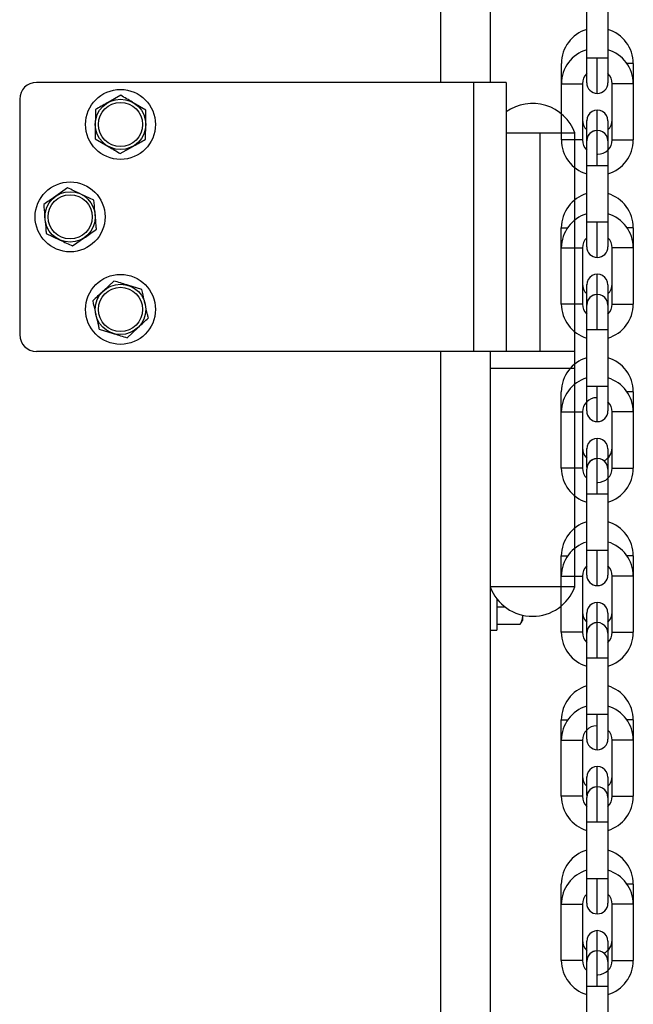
# Model space of a CAD drawing. Header units: inches. Extents: x 170 to 288, y 234 to 248.
# Tile 394 of 480: x 256.06 to 256.212, y 243.486 to 243.73. Entities that reach past the tile are written whole.
import ezdxf

# ---------------------------------------------------------------- set-up
doc = ezdxf.new("R2010")
doc.units = ezdxf.units.IN
doc.header["$LTSCALE"] = 0.25
doc.header["$MEASUREMENT"] = 0
doc.layers.add('STANDARD Z GUIDE MOTOR RH', color=7, linetype='Continuous')

msp = doc.modelspace()

# ---------------------------------------------------------------- linework, layer by layer
at = {"layer": 'STANDARD Z GUIDE MOTOR RH'}
for p, q in [((256.1639831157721, 244.1811111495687), (256.1639831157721, 243.714444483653)), ((256.1762831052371, 244.1811111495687), (256.1762831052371, 243.714444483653)), ((256.2002125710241, 243.7148210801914), (256.2002125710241, 243.7344303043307)), ((256.2054621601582, 243.7344302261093), (256.2054618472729, 243.720519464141)), ((256.2028370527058, 243.7117268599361), (256.2028370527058, 243.7205195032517)), ((256.2054618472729, 243.720519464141), (256.2054618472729, 243.7143514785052)), ((256.1939132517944, 243.7140996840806), (256.1939132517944, 243.7191042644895)), ((256.2117611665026, 243.7191039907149), (256.2117608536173, 243.7140994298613)), ((256.1802498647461, 243.714444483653), (256.0637831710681, 243.714444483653)), ((256.1721164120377, 243.714444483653), (256.1721164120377, 243.6477778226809)), ((256.1802498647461, 243.714444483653), (256.1802498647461, 243.6477778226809)), ((256.1939129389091, 243.7001889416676), (256.1939132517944, 243.7140996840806)), ((256.1991625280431, 243.7140996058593), (256.1991622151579, 243.7001888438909)), ((256.2065112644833, 243.7001887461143), (256.2065115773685, 243.7140995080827)), ((256.2117608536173, 243.7140994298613), (256.2117608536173, 243.700188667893)), ((256.0596164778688, 243.710277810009), (256.0596164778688, 243.6519444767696)), ((256.0846790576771, 243.7112444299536), (256.0815384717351, 243.7094673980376)), ((256.0908974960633, 243.7075818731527), (256.0877883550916, 243.7094131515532)), ((256.2028370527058, 243.7026015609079), (256.2028370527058, 243.7075660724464)), ((256.2002122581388, 243.7049414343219), (256.2002135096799, 243.7050251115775)), ((256.2002122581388, 243.6937688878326), (256.2002122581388, 243.7049414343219)), ((256.2054615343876, 243.7049413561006), (256.2054615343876, 243.6937688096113)), ((256.0783353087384, 243.7004737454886), (256.0814446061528, 243.6986424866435)), ((256.1802498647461, 243.7019444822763), (256.1972831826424, 243.7019444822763)), ((256.1886947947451, 243.6477778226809), (256.1886947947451, 243.7019444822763)), ((256.1972831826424, 243.5894444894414), (256.1972831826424, 243.7019444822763)), ((256.0845537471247, 243.696811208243), (256.0876943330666, 243.698588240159)), ((256.2002119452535, 243.6798581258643), (256.2002122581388, 243.6937688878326)), ((256.2054615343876, 243.6937688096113), (256.2054612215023, 243.6798580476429)), ((256.0715039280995, 243.6883019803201), (256.0685432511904, 243.686239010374)), ((256.0780375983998, 243.6852370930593), (256.0747707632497, 243.686769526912)), ((256.1939126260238, 243.6734382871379), (256.1939126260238, 243.6784428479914)), ((256.2002119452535, 243.6736901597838), (256.2002119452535, 243.6798581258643)), ((256.2028364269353, 243.6710654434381), (256.2028364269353, 243.6798580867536)), ((256.2054612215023, 243.6798580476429), (256.2054612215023, 243.6736900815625)), ((256.211760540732, 243.6784425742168), (256.2117602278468, 243.6734380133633)), ((256.0661953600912, 243.6769851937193), (256.0694621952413, 243.6754527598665)), ((256.0727290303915, 243.6739203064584), (256.0756895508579, 243.67598329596)), ((256.1939123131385, 243.6595275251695), (256.1939126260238, 243.6734382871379)), ((256.1991619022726, 243.6734382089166), (256.1991615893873, 243.6595274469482)), ((256.206510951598, 243.6595273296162), (256.206510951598, 243.6734380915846)), ((256.2117602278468, 243.6734380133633), (256.2117602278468, 243.6595272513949)), ((256.2028364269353, 243.6619401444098), (256.2028364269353, 243.6669046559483)), ((256.0830015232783, 243.6652283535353), (256.0803595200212, 243.6627706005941)), ((256.0899004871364, 243.6631099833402), (256.0864510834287, 243.6641691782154)), ((256.2002116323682, 243.6642800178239), (256.2002128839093, 243.6643636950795)), ((256.2002116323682, 243.6531074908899), (256.2002116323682, 243.6642800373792)), ((256.2054609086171, 243.6642799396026), (256.2054609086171, 243.6531073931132)), ((256.0793324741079, 243.6532789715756), (256.0827818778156, 243.6522197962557)), ((256.086231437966, 243.6511606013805), (256.0888734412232, 243.653618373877)), ((256.2002113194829, 243.6391967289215), (256.2002116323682, 243.6531074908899)), ((256.2054609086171, 243.6531073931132), (256.2054605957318, 243.6391966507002)), ((256.1972831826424, 243.6477778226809), (256.0637831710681, 243.6477778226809)), ((256.1639831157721, 243.6477778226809), (256.1639831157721, 242.2177778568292)), ((256.1762831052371, 243.6477778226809), (256.1762831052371, 242.2177778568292)), ((256.1762831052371, 243.6436111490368), (256.1972831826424, 243.6436111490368)), ((256.2002113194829, 243.6330287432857), (256.2002113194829, 243.6391967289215)), ((256.2028358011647, 243.63040402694), (256.2028358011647, 243.6391966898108)), ((256.2054605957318, 243.6391966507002), (256.2054605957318, 243.6330286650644)), ((256.1939120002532, 243.6327768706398), (256.1939120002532, 243.6377814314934)), ((256.2117599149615, 243.6377811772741), (256.2117596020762, 243.6327765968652)), ((256.193911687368, 243.6188661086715), (256.1939120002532, 243.6327768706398)), ((256.199161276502, 243.6327767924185), (256.1991609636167, 243.6188660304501)), ((256.2065103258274, 243.6188659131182), (256.2065103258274, 243.6327766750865)), ((256.2117596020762, 243.6327765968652), (256.2117596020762, 243.6188658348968)), ((256.2028358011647, 243.6211509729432), (256.2028358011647, 243.6262432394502)), ((256.2002110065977, 243.6236186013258), (256.2002122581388, 243.6237022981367)), ((256.2002110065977, 243.6191208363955), (256.2002110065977, 243.6236186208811)), ((256.2054602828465, 243.6236185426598), (256.2054602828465, 243.6124459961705)), ((256.2002110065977, 243.6124460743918), (256.2002110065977, 243.6186140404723)), ((256.2002106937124, 243.5985353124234), (256.2002110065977, 243.6124460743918)), ((256.2054602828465, 243.6124459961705), (256.2054599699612, 243.5985352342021)), ((256.2002106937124, 243.5923673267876), (256.2002106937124, 243.5985353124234)), ((256.2054599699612, 243.5985352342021), (256.2054599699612, 243.5923672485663)), ((256.1939113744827, 243.5921154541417), (256.1939113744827, 243.5971200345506)), ((256.2117592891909, 243.597119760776), (256.2117589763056, 243.5921151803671)), ((256.1939110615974, 243.5782046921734), (256.1939113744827, 243.5921154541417)), ((256.1991606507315, 243.5921153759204), (256.1991603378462, 243.5782046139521)), ((256.2065097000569, 243.5782045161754), (256.2065097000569, 243.5921152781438)), ((256.2117589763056, 243.5921151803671), (256.2117589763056, 243.5782044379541)), ((256.1972831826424, 243.5894444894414), (256.1762831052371, 243.5894444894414)), ((256.1779498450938, 243.5864635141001), (256.1779498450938, 243.5786944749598)), ((256.2028351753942, 243.5806173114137), (256.2028351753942, 243.5855818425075)), ((256.1779498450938, 243.5845262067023), (256.1798867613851, 243.5845262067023)), ((256.2002103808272, 243.5829571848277), (256.2002116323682, 243.5830408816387)), ((256.1839677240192, 243.5805648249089), (256.1842831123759, 243.5811111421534)), ((256.1842831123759, 243.58236113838), (256.1842831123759, 243.5811111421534)), ((256.2002103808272, 243.5717846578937), (256.2002103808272, 243.5829572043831)), ((256.2054596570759, 243.5829571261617), (256.2054596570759, 243.5717845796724)), ((256.1762831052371, 243.5786944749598), (256.1779498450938, 243.5786944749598)), ((256.1779498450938, 243.580196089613), (256.1837249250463, 243.580196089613)), ((256.1837249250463, 243.580196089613), (256.1839616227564, 243.5805542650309)), ((256.2002100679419, 243.5578738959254), (256.2002103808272, 243.5717846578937)), ((256.2054596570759, 243.5717845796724), (256.2054593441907, 243.557873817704)), ((256.1939107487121, 243.5514540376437), (256.1939107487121, 243.5564585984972)), ((256.2002100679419, 243.5517059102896), (256.2002100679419, 243.5578738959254)), ((256.2054593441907, 243.557873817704), (256.2054593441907, 243.5517058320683)), ((256.2117586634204, 243.5564583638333), (256.2117586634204, 243.5514537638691)), ((256.1939104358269, 243.5375432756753), (256.1939107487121, 243.5514540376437)), ((256.1991600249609, 243.5514539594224), (256.1991600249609, 243.537543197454)), ((256.2065090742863, 243.537543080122), (256.2065090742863, 243.5514538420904)), ((256.2117586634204, 243.5514537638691), (256.2117583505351, 243.5375430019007)), ((256.2028345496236, 243.5399558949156), (256.2028345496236, 243.5449204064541)), ((256.2002097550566, 243.5422957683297), (256.2002110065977, 243.5423794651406)), ((256.2002097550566, 243.5377980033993), (256.2002097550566, 243.5422958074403)), ((256.2054590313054, 243.542295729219), (256.2054590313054, 243.5311231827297)), ((256.2002097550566, 243.531123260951), (256.2002097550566, 243.5372912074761)), ((256.2002094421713, 243.5172124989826), (256.2002097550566, 243.531123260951)), ((256.2054590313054, 243.5311231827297), (256.2054587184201, 243.5172124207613)), ((256.2002094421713, 243.5110445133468), (256.2002094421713, 243.5172124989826)), ((256.2054587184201, 243.5172124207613), (256.2054587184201, 243.5110444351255)), ((256.1939101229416, 243.5107926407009), (256.1939101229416, 243.5157972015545)), ((256.2117580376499, 243.5157969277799), (256.2101948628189, 243.5157969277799)), ((256.2117580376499, 243.5157969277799), (256.2117580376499, 243.5107923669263)), ((256.1939098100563, 243.4968818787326), (256.1939101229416, 243.5107926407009)), ((256.1991593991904, 243.5107925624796), (256.1991593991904, 243.4968818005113)), ((256.2065084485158, 243.4968816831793), (256.2065084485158, 243.5107924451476)), ((256.2117580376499, 243.5107923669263), (256.2117577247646, 243.496881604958)), ((256.2028339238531, 243.4992944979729), (256.2028339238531, 243.5042590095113)), ((256.2002106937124, 243.5017180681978), (256.2002091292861, 243.5016343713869)), ((256.2002091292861, 243.4904618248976), (256.2002091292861, 243.5016343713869)), ((256.2054584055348, 243.5016342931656), (256.2054584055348, 243.4904617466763)), ((256.2002088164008, 243.4765510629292), (256.2002091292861, 243.4904618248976)), ((256.2054584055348, 243.4904617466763), (256.2054580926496, 243.4765509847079))]:
    msp.add_line(p, q, dxfattribs=at)
at = {"layer": 'STANDARD Z GUIDE MOTOR RH', "flags": 128}
for points in [[(256.2002125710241, 243.7205195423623), (256.2004121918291, 243.7205195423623), (256.2009813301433, 243.720519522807), (256.201832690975, 243.720519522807), (256.2028370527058, 243.7205195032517)], [(256.2028370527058, 243.7205195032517), (256.203841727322, 243.7205194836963), (256.2046930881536, 243.7205194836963), (256.2052619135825, 243.720519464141), (256.2054618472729, 243.720519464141)], [(256.2117611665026, 243.7191039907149), (256.2115612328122, 243.7191039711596), (256.2101979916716, 243.7191039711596)], [(256.2002122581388, 243.7143515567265), (256.2002122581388, 243.7144700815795), (256.2002125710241, 243.7148210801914)], [(256.1939132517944, 243.7140996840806), (256.1946820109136, 243.7140996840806), (256.1955333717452, 243.7140996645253), (256.1965377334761, 243.71409964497), (256.1975424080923, 243.71409964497), (256.1983937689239, 243.7140996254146), (256.1989625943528, 243.7140996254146), (256.1991625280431, 243.7140996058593)], [(256.2117608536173, 243.7140994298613), (256.2109920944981, 243.7140994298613), (256.2101407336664, 243.7140994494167), (256.2081320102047, 243.7140994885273), (256.2072803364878, 243.7140994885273), (256.2067115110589, 243.7140995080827), (256.2065115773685, 243.7140995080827)], [(256.2028370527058, 243.7025615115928), (256.2018323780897, 243.7023617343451), (256.2009979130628, 243.7018096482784)], [(256.2028367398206, 243.6937688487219), (256.2028367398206, 243.7010796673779), (256.2028370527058, 243.7018922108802), (256.2028370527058, 243.7025615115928)], [(256.1991622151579, 243.7001888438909), (256.1989625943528, 243.7001888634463), (256.1983934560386, 243.7001888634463), (256.197542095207, 243.7001888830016), (256.1965377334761, 243.7001889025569), (256.1955333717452, 243.7001889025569), (256.1946816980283, 243.7001889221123), (256.1941128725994, 243.7001889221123), (256.1939129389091, 243.7001889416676)], [(256.2065112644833, 243.7001887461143), (256.2067111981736, 243.7001887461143), (256.2072800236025, 243.700188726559), (256.2081316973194, 243.700188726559), (256.2101404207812, 243.7001886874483), (256.2109920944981, 243.700188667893), (256.2117608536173, 243.700188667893)], [(256.2038411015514, 243.6937688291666), (256.2018323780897, 243.6937688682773), (256.2009807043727, 243.6937688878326), (256.2002122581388, 243.6937688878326)], [(256.2054615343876, 243.6937688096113), (256.2052616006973, 243.6937688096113), (256.2046927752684, 243.6937688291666), (256.2038411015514, 243.6937688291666)], [(256.1939126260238, 243.6784428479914), (256.1941125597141, 243.6784428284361), (256.194681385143, 243.6784428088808), (256.1954758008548, 243.6784427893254)], [(256.2002119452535, 243.6798581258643), (256.2009807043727, 243.6798581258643), (256.2018320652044, 243.6798581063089), (256.2028364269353, 243.6798580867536)], [(256.2028364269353, 243.6798580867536), (256.2038411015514, 243.6798580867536), (256.2046924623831, 243.6798580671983), (256.2052616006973, 243.6798580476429), (256.2054612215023, 243.6798580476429)], [(256.211760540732, 243.6784425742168), (256.2115606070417, 243.6784425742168), (256.2109917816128, 243.6784425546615), (256.2101973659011, 243.6784425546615)], [(256.1939126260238, 243.6734382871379), (256.1941122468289, 243.6734382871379), (256.194681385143, 243.6734382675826), (256.1955327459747, 243.6734382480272), (256.1965371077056, 243.6734382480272), (256.1975417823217, 243.6734382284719), (256.1983931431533, 243.6734382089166), (256.1991619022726, 243.6734382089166)], [(256.2117602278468, 243.6734380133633), (256.2115606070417, 243.6734380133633), (256.2109914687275, 243.6734380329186), (256.2101401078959, 243.6734380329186), (256.2081313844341, 243.6734380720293), (256.2072797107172, 243.6734380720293), (256.2067108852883, 243.6734380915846), (256.206510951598, 243.6734380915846)], [(256.2028364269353, 243.6619000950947), (256.2018317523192, 243.661700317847), (256.2009972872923, 243.6611482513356)], [(256.20283611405, 243.6531074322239), (256.20283611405, 243.6593247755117), (256.2028364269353, 243.6604182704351), (256.2028364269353, 243.6619000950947)], [(256.1991615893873, 243.6595274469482), (256.1983928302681, 243.6595274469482), (256.1975414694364, 243.6595274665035), (256.1955327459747, 243.6595275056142), (256.1946810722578, 243.6595275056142), (256.1941122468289, 243.6595275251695), (256.1939123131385, 243.6595275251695)], [(256.206510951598, 243.6595273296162), (256.206710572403, 243.6595273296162), (256.2072793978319, 243.6595273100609), (256.2081310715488, 243.6595273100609), (256.2101397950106, 243.6595272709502), (256.2109914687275, 243.6595272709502), (256.2115602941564, 243.6595272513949), (256.2117602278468, 243.6595272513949)], [(256.20283611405, 243.6531074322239), (256.2018317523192, 243.6531074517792), (256.2009803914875, 243.6531074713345), (256.2004112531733, 243.6531074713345), (256.2002116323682, 243.6531074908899)], [(256.2054609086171, 243.6531073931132), (256.2052609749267, 243.6531074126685), (256.2046921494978, 243.6531074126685), (256.2038404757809, 243.6531074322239), (256.20283611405, 243.6531074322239)], [(256.2002113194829, 243.6391967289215), (256.2004109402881, 243.6391967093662), (256.2009800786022, 243.6391967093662), (256.2018314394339, 243.6391966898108), (256.2028358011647, 243.6391966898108)], [(256.2028358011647, 243.6391966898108), (256.2038404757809, 243.6391966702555), (256.2046918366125, 243.6391966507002), (256.2054605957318, 243.6391966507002)], [(256.2117599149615, 243.6377811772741), (256.2115599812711, 243.6377811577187), (256.2109911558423, 243.6377811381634), (256.2101967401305, 243.6377811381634)], [(256.1939120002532, 243.6327768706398), (256.1941116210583, 243.6327768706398), (256.1946807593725, 243.6327768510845), (256.1955321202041, 243.6327768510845), (256.1965367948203, 243.6327768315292), (256.1975411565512, 243.6327768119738), (256.1983925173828, 243.6327768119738), (256.198961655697, 243.6327767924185), (256.199161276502, 243.6327767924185)], [(256.2117596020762, 243.6327765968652), (256.2115599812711, 243.6327765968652), (256.210990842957, 243.6327766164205), (256.2101394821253, 243.6327766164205), (256.2081307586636, 243.6327766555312), (256.2072790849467, 243.6327766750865), (256.2065103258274, 243.6327766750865)], [(256.2028358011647, 243.6212386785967), (256.2018311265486, 243.621038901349), (256.2009966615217, 243.6204868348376)], [(256.2028354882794, 243.6124460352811), (256.2028354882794, 243.618663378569), (256.2028358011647, 243.619756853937), (256.2028358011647, 243.6212386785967)], [(256.1991609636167, 243.6188660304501), (256.1989613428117, 243.6188660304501), (256.1983922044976, 243.6188660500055), (256.1975408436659, 243.6188660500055), (256.1955321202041, 243.6188660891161), (256.1946804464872, 243.6188660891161), (256.1941116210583, 243.6188661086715), (256.193911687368, 243.6188661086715)], [(256.2065103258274, 243.6188659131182), (256.2072790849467, 243.6188659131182), (256.2081304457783, 243.6188658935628), (256.2091348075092, 243.6188658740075), (256.2101391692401, 243.6188658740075), (256.210990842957, 243.6188658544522), (256.2115596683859, 243.6188658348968), (256.2117596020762, 243.6188658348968)], [(256.2038398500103, 243.6124460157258), (256.2018311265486, 243.6124460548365), (256.2009797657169, 243.6124460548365), (256.2004106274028, 243.6124460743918), (256.2002110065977, 243.6124460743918)], [(256.2054602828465, 243.6124459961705), (256.2046915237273, 243.6124459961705), (256.2038398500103, 243.6124460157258)], [(256.2002106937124, 243.5985353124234), (256.2004103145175, 243.5985353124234), (256.2009794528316, 243.5985352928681), (256.2018308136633, 243.5985352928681), (256.2028354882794, 243.5985352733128)], [(256.2028351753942, 243.5897426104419), (256.2028351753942, 243.5968198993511), (256.2028354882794, 243.5985352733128)], [(256.2028354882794, 243.5985352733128), (256.2038398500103, 243.5985352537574), (256.204691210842, 243.5985352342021), (256.2054599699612, 243.5985352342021)], [(256.1939113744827, 243.5971200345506), (256.194111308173, 243.5971200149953), (256.1946801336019, 243.5971199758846), (256.1954745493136, 243.5971199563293)], [(256.2117592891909, 243.597119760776), (256.2115593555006, 243.5971197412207), (256.21019611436, 243.5971197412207)], [(256.1939113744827, 243.5921154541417), (256.1946801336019, 243.5921154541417), (256.1955314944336, 243.5921154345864), (256.1965361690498, 243.5921154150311), (256.1975405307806, 243.5921153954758), (256.1983918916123, 243.5921153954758), (256.1989610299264, 243.5921153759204), (256.1991606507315, 243.5921153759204)], [(256.2117589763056, 243.5921151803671), (256.2115593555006, 243.5921151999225), (256.2109905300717, 243.5921151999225), (256.2101388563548, 243.5921152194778), (256.2091344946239, 243.5921152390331), (256.2081301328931, 243.5921152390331), (256.2072784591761, 243.5921152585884), (256.2067096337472, 243.5921152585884), (256.2065097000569, 243.5921152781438)], [(256.2028351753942, 243.5805772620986), (256.201830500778, 243.5803774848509), (256.2009960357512, 243.5798254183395)], [(256.2028348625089, 243.5717846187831), (256.2028348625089, 243.5766695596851), (256.2028351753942, 243.5780019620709), (256.2028351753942, 243.5805772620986)], [(256.1991603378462, 243.5782046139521), (256.1989607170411, 243.5782046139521), (256.1983918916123, 243.5782046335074), (256.1975402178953, 243.5782046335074), (256.1955314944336, 243.5782046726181), (256.1946798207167, 243.5782046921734), (256.1939110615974, 243.5782046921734)], [(256.2065097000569, 243.5782045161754), (256.2067093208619, 243.5782044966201), (256.2072784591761, 243.5782044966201), (256.2081298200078, 243.5782044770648), (256.2091341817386, 243.5782044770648), (256.2101385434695, 243.5782044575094), (256.2109902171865, 243.5782044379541), (256.2117589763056, 243.5782044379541)], [(256.2038392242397, 243.5717845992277), (256.201830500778, 243.5717846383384), (256.2009791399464, 243.5717846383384), (256.2004100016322, 243.5717846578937), (256.2002103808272, 243.5717846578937)], [(256.2054596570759, 243.5717845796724), (256.2052597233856, 243.5717845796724), (256.2046908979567, 243.5717845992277), (256.2038392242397, 243.5717845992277)], [(256.1939107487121, 243.5564585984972), (256.1941106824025, 243.5564585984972), (256.1946795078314, 243.5564585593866), (256.1954739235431, 243.5564585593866)], [(256.2002100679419, 243.5578738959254), (256.2009788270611, 243.5578738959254), (256.2018301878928, 243.5578738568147), (256.2038392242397, 243.5578738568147)], [(256.2028345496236, 243.5490811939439), (256.2028345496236, 243.5561585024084), (256.2028348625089, 243.5578738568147)], [(256.2038392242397, 243.5578738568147), (256.2046905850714, 243.557873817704), (256.2054593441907, 243.557873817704)], [(256.2117586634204, 243.5564583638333), (256.21155872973, 243.5564583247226), (256.2101954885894, 243.5564583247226)], [(256.1939107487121, 243.5514540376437), (256.1955308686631, 243.5514540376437), (256.1965355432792, 243.551453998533), (256.1983912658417, 243.551453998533), (256.1989604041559, 243.5514539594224), (256.1991600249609, 243.5514539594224)], [(256.2117586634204, 243.5514537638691), (256.21155872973, 243.5514537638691), (256.2109899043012, 243.5514538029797), (256.2091338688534, 243.5514538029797), (256.2081295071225, 243.5514538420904), (256.2065090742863, 243.5514538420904)], [(256.2028345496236, 243.5399158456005), (256.2018301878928, 243.5397160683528), (256.2009954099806, 243.5391640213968)], [(256.2028342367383, 243.5311232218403), (256.2028342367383, 243.5344879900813), (256.2028345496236, 243.5360081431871), (256.2028345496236, 243.5399158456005)], [(256.1991600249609, 243.537543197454), (256.1989600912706, 243.537543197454), (256.1983912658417, 243.5375432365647), (256.1965352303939, 243.5375432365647), (256.1955308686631, 243.5375432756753), (256.1939104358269, 243.5375432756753)], [(256.2065090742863, 243.537543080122), (256.2081291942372, 243.537543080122), (256.2091335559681, 243.5375430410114), (256.2109895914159, 243.5375430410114), (256.2115584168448, 243.5375430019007), (256.2117583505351, 243.5375430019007)], [(256.2028342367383, 243.5311232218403), (256.2009785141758, 243.5311232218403), (256.2004093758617, 243.531123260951), (256.2002097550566, 243.531123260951)], [(256.2054590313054, 243.5311231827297), (256.2038385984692, 243.5311231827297), (256.2028342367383, 243.5311232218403)], [(256.2002094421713, 243.5172124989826), (256.2004093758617, 243.5172124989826), (256.2009782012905, 243.517212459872), (256.2028342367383, 243.517212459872)], [(256.2028339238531, 243.5084197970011), (256.2028339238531, 243.5138476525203), (256.2028342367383, 243.515497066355), (256.2028342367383, 243.517212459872)], [(256.2028342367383, 243.517212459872), (256.2038385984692, 243.5172124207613), (256.2054587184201, 243.5172124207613)], [(256.1939101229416, 243.5107926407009), (256.1946788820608, 243.5107926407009), (256.1955302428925, 243.5107926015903), (256.1965349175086, 243.5107926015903), (256.1975392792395, 243.5107925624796), (256.1991593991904, 243.5107925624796)], [(256.2117580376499, 243.5107923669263), (256.2109892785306, 243.5107923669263), (256.2101376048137, 243.510792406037), (256.208128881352, 243.510792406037), (256.207277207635, 243.5107924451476), (256.2065084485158, 243.5107924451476)], [(256.2028339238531, 243.4992544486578), (256.2018295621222, 243.4990546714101), (256.2009947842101, 243.4985025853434)], [(256.2028336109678, 243.4904617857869), (256.2028336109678, 243.4938265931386), (256.2028339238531, 243.4953467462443), (256.2028339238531, 243.4992544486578)], [(256.1991593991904, 243.4968818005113), (256.1975389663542, 243.4968818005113), (256.1965346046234, 243.4968818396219), (256.1955302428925, 243.4968818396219), (256.1946785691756, 243.4968818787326), (256.1939098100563, 243.4968818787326)], [(256.2065084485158, 243.4968816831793), (256.207277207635, 243.4968816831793), (256.2081285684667, 243.4968816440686), (256.2101372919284, 243.4968816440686), (256.2109889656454, 243.496881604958), (256.2117577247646, 243.496881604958)], [(256.2028336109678, 243.4904617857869), (256.2018292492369, 243.4904618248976), (256.2002091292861, 243.4904618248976)], [(256.2054584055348, 243.4904617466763), (256.2052584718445, 243.4904617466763), (256.2046896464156, 243.4904617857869), (256.2028336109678, 243.4904617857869)]]:
    msp.add_lwpolyline(points, dxfattribs=at)
at = {"layer": 'STANDARD Z GUIDE MOTOR RH'}
for centre, radius in [((256.0846164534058, 243.7040278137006), 0.008666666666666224), ((256.0846164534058, 243.7040278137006), 0.00625000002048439), ((256.0846164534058, 243.7040278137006), 0.005468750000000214), ((256.0721164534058, 243.681111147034), 0.008666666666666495), ((256.0721164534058, 243.681111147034), 0.006250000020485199), ((256.0721164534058, 243.681111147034), 0.005468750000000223), ((256.0846164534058, 243.6581944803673), 0.008666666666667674), ((256.0846164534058, 243.6581944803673), 0.006250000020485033), ((256.0846164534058, 243.6581944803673), 0.005468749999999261)]:
    msp.add_circle(centre, radius, dxfattribs=at)
for centre, radius, start, end in [((256.2027059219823, 243.7191041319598), 0.008792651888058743, 106.473247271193, 179.9991373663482), ((256.2029683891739, 243.7191041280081), 0.008792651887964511, 359.9991373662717, 73.52502722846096), ((256.2027058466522, 243.7140995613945), 0.00879265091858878, 106.4732492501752, 179.9991373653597), ((256.2029683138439, 243.7140995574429), 0.00879265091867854, 359.9991373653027, 73.52502547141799), ((256.2027058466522, 243.7140995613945), 0.003543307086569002, 134.7248813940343, 179.9991373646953), ((255.356604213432, 243.7156008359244), 0.8436089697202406, 359.9151520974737, 0.0690221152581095), ((256.2029683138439, 243.7140995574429), 0.003543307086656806, 359.9991373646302, 45.27422422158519), ((256.0637831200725, 243.7102778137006), 0.00416666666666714, 90, 180), ((256.2028370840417, 243.7143515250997), 0.002624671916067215, 179.9991373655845, 359.9991229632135), ((256.1867831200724, 243.6980303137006), 0.0112058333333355, 20.44433726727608, 125.6639169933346), ((256.2028369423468, 243.7049414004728), 0.002624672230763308, 359.9991373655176, 179.9991428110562), ((256.2027057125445, 243.7051933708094), 0.003543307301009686, 179.9991373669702, 225.2742276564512), ((256.2029681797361, 243.7051933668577), 0.003543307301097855, 314.724672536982, 359.9991373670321), ((256.2028368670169, 243.6999368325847), 0.002624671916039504, 359.9991373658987, 179.9991428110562), ((256.2027056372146, 243.7001888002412), 0.008792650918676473, 179.9991373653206, 253.5250253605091), ((256.2027056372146, 243.7001888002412), 0.003543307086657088, 179.9991373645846, 225.2742238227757), ((256.2028368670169, 243.6999368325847), 0.00262467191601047, 134.4758266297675, 179.9991373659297), ((256.2029681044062, 243.7001887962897), 0.003543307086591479, 269.9991373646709, 359.9991373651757), ((256.2029681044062, 243.7001887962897), 0.008792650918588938, 286.4732491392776, 359.9991373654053), ((256.202705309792, 243.6784427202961), 0.00879265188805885, 106.47324739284, 179.999137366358), ((256.2029677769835, 243.6784427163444), 0.008792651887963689, 359.9991373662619, 73.52502733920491), ((256.2027052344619, 243.6734381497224), 0.008792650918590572, 106.4736233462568, 179.99913736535), ((256.2029677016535, 243.6734381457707), 0.00879265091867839, 359.9991373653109, 73.52502559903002), ((256.2027052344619, 243.6734381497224), 0.003543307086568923, 134.725291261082, 179.9991373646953), ((256.2029677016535, 243.6734381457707), 0.003543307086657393, 359.999137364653, 45.27422422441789), ((256.2028364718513, 243.6736901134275), 0.002624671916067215, 179.9991373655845, 359.9991229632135), ((256.2028363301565, 243.6642799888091), 0.002624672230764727, 359.9991373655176, 179.9991428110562), ((256.2027051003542, 243.6645319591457), 0.003543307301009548, 179.9991373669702, 225.2743172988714), ((256.2029675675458, 243.664531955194), 0.003543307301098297, 314.7245956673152, 359.9991373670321), ((256.2028362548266, 243.6592754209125), 0.002624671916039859, 359.9991373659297, 179.9991428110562), ((256.2028362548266, 243.6592754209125), 0.002624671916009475, 134.4758266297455, 179.9991373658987), ((256.2027050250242, 243.6595273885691), 0.00879265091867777, 179.9991373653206, 253.5250254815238), ((256.2027050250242, 243.6595273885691), 0.003543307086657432, 179.9991373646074, 225.2732017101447), ((256.2029674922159, 243.6595273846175), 0.008792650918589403, 286.473249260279, 359.9991373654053), ((256.2029674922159, 243.6595273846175), 0.003543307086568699, 314.7245355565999, 359.9991373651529), ((256.0637831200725, 243.6519444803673), 0.00416666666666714, 180, 270), ((256.2027046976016, 243.6377813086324), 0.008792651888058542, 106.4732472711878, 179.9991373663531), ((256.2029671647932, 243.6377813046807), 0.00879265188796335, 359.9991373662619, 73.52502722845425), ((256.2027046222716, 243.6327767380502), 0.008792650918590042, 106.47324925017, 179.99913736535), ((256.2029670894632, 243.6327767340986), 0.008792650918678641, 359.9991373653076, 73.52502547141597), ((256.2027046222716, 243.6327767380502), 0.00354330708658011, 89.999137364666, 179.9991373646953), ((256.2029670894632, 243.6327767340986), 0.003543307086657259, 359.9991373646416, 45.27422422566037), ((256.202835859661, 243.6330287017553), 0.002624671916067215, 179.9991373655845, 359.9991229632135), ((256.2028357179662, 243.6236185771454), 0.002624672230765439, 359.9991373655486, 179.9991428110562), ((256.2027044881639, 243.623870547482), 0.003543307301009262, 179.9991373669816, 225.2742276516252), ((256.2029669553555, 243.6238705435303), 0.003543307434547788, 295.1828013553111, 359.9991373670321), ((256.2028356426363, 243.6186140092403), 0.002624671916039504, 359.9991373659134, 179.9991428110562), ((256.2028356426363, 243.6186140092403), 0.00262467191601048, 134.4758266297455, 179.999137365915), ((256.2027044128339, 243.6188659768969), 0.00879265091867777, 179.9991373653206, 253.5250254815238), ((256.2027044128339, 243.6188659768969), 0.003543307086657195, 179.9991373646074, 225.2742242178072), ((256.2029668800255, 243.6188659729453), 0.003543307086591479, 269.9991373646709, 359.9991373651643), ((256.2029668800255, 243.6188659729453), 0.008792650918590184, 286.473249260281, 359.9991373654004), ((256.2027040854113, 243.5971198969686), 0.008792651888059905, 106.4732472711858, 179.9991373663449), ((256.2029665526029, 243.5971198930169), 0.008792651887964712, 359.9991373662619, 73.52502722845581), ((256.2027040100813, 243.592115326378), 0.00879265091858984, 106.4732492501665, 179.99913736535), ((256.2029664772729, 243.5921153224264), 0.00879265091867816, 359.9991373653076, 73.52502547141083), ((256.2027040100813, 243.592115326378), 0.003543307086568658, 134.7252094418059, 179.9991373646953), ((256.2029664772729, 243.5921153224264), 0.003543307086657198, 359.9991373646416, 45.27530674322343), ((256.2028352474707, 243.5923672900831), 0.002624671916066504, 179.9991373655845, 359.9991229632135), ((256.1867831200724, 243.5933586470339), 0.01120583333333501, 200.4443372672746, 339.5556627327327), ((256.2028351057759, 243.5829571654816), 0.002624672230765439, 359.9991373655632, 179.9991428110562), ((256.2027038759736, 243.5832091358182), 0.00354330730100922, 179.9991373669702, 225.2742276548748), ((256.2029663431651, 243.5832091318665), 0.00354330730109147, 314.7256014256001, 359.9991373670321), ((256.202835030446, 243.5779525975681), 0.002624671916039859, 359.9991373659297, 179.9991428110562), ((256.2027038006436, 243.5782045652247), 0.008792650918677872, 179.9991373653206, 253.5250254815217), ((256.2027038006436, 243.5782045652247), 0.003543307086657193, 179.9991373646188, 225.2731604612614), ((256.202835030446, 243.5779525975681), 0.002624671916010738, 134.4758266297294, 179.9991373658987), ((256.2029662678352, 243.5782045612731), 0.008792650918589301, 286.4732492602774, 359.9991373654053), ((256.2029662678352, 243.5782045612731), 0.003543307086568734, 314.7228349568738, 359.9991373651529), ((256.2027034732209, 243.5564584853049), 0.008792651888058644, 106.473247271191, 179.9991373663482), ((256.2029659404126, 243.5564584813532), 0.00879265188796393, 359.9991373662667, 73.52502722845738), ((256.202703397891, 243.5514539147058), 0.008792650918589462, 106.4732492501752, 179.9991373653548), ((256.2029658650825, 243.5514539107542), 0.008792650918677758, 359.9991373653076, 73.52502547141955), ((256.202703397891, 243.5514539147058), 0.00354330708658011, 89.999137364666, 179.9991373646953), ((256.2029658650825, 243.5514539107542), 0.003543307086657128, 359.9991373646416, 45.27422422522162), ((256.2028346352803, 243.551705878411), 0.002624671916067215, 179.9991373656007, 359.9991229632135), ((256.2028344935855, 243.5422957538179), 0.002624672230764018, 359.9991373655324, 179.9991428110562), ((256.2027032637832, 243.5425477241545), 0.003543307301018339, 179.9991373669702, 225.275544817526), ((256.2029657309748, 243.5425477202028), 0.003543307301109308, 314.7231678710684, 359.9991373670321), ((256.2028344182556, 243.5372911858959), 0.002624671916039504, 359.9991373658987, 179.9991428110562), ((256.2028344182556, 243.5372911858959), 0.00262467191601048, 134.4758266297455, 179.999137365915), ((256.2027031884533, 243.5375431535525), 0.008792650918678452, 179.9991373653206, 253.5250254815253), ((256.2027031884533, 243.5375431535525), 0.003543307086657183, 179.9991373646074, 225.2727698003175), ((256.2029656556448, 243.5375431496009), 0.008792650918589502, 286.473249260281, 359.9991373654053), ((256.2029656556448, 243.5375431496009), 0.003543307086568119, 314.7220710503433, 359.9991373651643), ((256.2027028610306, 243.5157970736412), 0.008792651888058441, 106.4732472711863, 179.9991373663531), ((256.2029653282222, 243.5157970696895), 0.00879265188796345, 359.9991373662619, 73.52502722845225), ((256.2027027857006, 243.5107925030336), 0.00879265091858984, 106.4732492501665, 179.99913736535), ((256.2029652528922, 243.510792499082), 0.00879265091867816, 359.9991373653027, 73.52502547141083), ((256.2027027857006, 243.5107925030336), 0.003543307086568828, 134.724511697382, 179.9991373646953), ((256.2029652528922, 243.510792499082), 0.00354330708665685, 359.9991373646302, 45.27422422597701), ((256.20283402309, 243.5110444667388), 0.002624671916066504, 179.9991373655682, 359.9991229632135), ((256.2028338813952, 243.5016343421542), 0.002624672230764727, 359.9991373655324, 179.9991428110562), ((256.2027026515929, 243.5018863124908), 0.003543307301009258, 179.9991373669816, 225.2742276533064), ((256.2029651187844, 243.5018863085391), 0.00354330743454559, 295.1830464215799, 359.9991373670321), ((256.2028338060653, 243.4966297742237), 0.002624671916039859, 359.9991373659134, 179.9991428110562), ((256.2028338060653, 243.4966297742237), 0.002624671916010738, 134.4758266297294, 179.999137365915), ((256.2027025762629, 243.4968817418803), 0.008792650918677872, 179.9991373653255, 253.5250254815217), ((256.2027025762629, 243.4968817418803), 0.003543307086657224, 179.9991373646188, 225.2729832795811), ((256.2029650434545, 243.4968817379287), 0.003543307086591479, 269.9991373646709, 359.9991373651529), ((256.2029650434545, 243.4968817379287), 0.008792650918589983, 286.4732492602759, 359.9991373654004)]:
    msp.add_arc(centre, radius, start, end, dxfattribs=at)
for points, knots in [([(256.0877883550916, 243.7094131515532), (256.0877146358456, 243.7094565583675), (256.086664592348, 243.7100748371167), (256.0856357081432, 243.7106809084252), (256.0846790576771, 243.7112444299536)], [0, 0, 0, 0, 0.07020589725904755, 1, 1, 1, 1]), ([(256.0783980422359, 243.7076903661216), (256.078390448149, 243.7068206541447), (256.0783800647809, 243.7056315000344), (256.0783695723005, 243.704410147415), (256.0783667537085, 243.7040820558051)], [0, 0, 0, 0, 0.7313702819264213, 1, 1, 1, 1]), ([(256.0815384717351, 243.7094673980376), (256.0814640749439, 243.7094252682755), (256.0804037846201, 243.7088248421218), (256.0793644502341, 243.7082369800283), (256.0783980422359, 243.7076903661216)], [0, 0, 0, 0, 0.07016643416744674, 1, 1, 1, 1]), ([(256.0908662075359, 243.7039735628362), (256.0908690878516, 243.704301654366), (256.0908798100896, 243.7055230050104), (256.090890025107, 243.706712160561), (256.0908974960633, 243.7075818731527)], [0, 0, 0, 0, 0.2686300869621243, 1, 1, 1, 1]), ([(256.0783667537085, 243.7040820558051), (256.0783588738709, 243.703174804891), (256.0783482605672, 243.7019528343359), (256.0783379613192, 243.7007766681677), (256.0783353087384, 243.7004737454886)], [0, 0, 0, 0, 0.7424490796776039, 1, 1, 1, 1]), ([(256.0908349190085, 243.7003652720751), (256.0908375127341, 243.700668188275), (256.0908475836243, 243.7018443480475), (256.0908582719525, 243.7030663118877), (256.0908662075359, 243.7039735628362)], [0, 0, 0, 0, 0.2575468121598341, 1, 1, 1, 1]), ([(256.0876943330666, 243.698588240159), (256.0877687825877, 243.6986303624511), (256.0888293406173, 243.6992304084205), (256.0898686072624, 243.6998184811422), (256.0908349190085, 243.7003652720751)], [0, 0, 0, 0, 0.0701984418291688, 1, 1, 1, 1]), ([(256.0814446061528, 243.6986424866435), (256.0815183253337, 243.6985990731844), (256.0825682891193, 243.697980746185), (256.0835971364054, 243.6973747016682), (256.0845537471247, 243.696811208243)], [0, 0, 0, 0, 0.07021116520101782, 0.9999999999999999, 0.9999999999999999, 0.9999999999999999, 0.9999999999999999]), ([(256.0747707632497, 243.686769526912), (256.0746932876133, 243.6868058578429), (256.0735900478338, 243.6873232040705), (256.0725090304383, 243.6878304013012), (256.0715039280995, 243.6883019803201)], [0, 0, 0, 0, 0.07022556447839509, 1, 1, 1, 1]), ([(256.0685432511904, 243.686239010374), (256.0684730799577, 243.6861901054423), (256.0674733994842, 243.6854933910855), (256.0664936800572, 243.6848107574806), (256.0655827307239, 243.6841760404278)], [0, 0, 0, 0, 0.07019366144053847, 1, 1, 1, 1]), ([(256.0655827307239, 243.6841760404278), (256.0656565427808, 243.6833094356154), (256.0657574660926, 243.6821245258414), (256.065861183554, 243.6809075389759), (256.0658890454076, 243.6805806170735)], [0, 0, 0, 0, 0.7313677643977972, 1, 1, 1, 1]), ([(256.0783439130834, 243.681641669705), (256.0783160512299, 243.6819685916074), (256.0782123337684, 243.6831855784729), (256.0781114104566, 243.6843704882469), (256.0780375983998, 243.6852370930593)], [0, 0, 0, 0, 0.2686322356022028, 1, 1, 1, 1]), ([(256.0786502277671, 243.6780462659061), (256.0786244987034, 243.6783481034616), (256.078524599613, 243.6795200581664), (256.0784209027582, 243.6807376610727), (256.0783439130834, 243.681641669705)], [0, 0, 0, 0, 0.257550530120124, 1, 1, 1, 1]), ([(256.0658890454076, 243.6805806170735), (256.0659660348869, 243.6796766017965), (256.066069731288, 243.6784589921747), (256.0661696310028, 243.6772870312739), (256.0661953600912, 243.6769851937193)], [0, 0, 0, 0, 0.7424508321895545, 1, 1, 1, 1]), ([(256.0756895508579, 243.67598329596), (256.0757597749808, 243.6760321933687), (256.0767597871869, 243.676728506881), (256.0777394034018, 243.6774113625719), (256.0786502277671, 243.6780462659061)], [0, 0, 0, 0, 0.07022326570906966, 1, 1, 1, 1]), ([(256.0694621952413, 243.6754527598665), (256.0695396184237, 243.6754164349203), (256.0706427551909, 243.6748988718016), (256.0717238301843, 243.6743917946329), (256.0727290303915, 243.6739203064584)], [0, 0, 0, 0, 0.07018457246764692, 1, 1, 1, 1]), ([(256.0864510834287, 243.6641691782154), (256.0863692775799, 243.6641942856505), (256.0852043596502, 243.6645518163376), (256.0840628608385, 243.6649023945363), (256.0830015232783, 243.6652283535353)], [0, 0, 0, 0, 0.07022455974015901, 1, 1, 1, 1]), ([(256.0803595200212, 243.6627706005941), (256.080296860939, 243.6627123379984), (256.0794044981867, 243.6618825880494), (256.0785303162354, 243.6610691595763), (256.077717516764, 243.660312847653)], [0, 0, 0, 0, 0.07021705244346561, 1, 1, 1, 1]), ([(256.0907078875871, 243.6595930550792), (256.0906345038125, 243.6599128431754), (256.0903613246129, 243.6611032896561), (256.0900951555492, 243.6622623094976), (256.0899004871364, 243.6631099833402)], [0, 0, 0, 0, 0.2686287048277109, 1, 1, 1, 1]), ([(256.077717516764, 243.660312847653), (256.077912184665, 243.6594651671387), (256.0781783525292, 243.6583061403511), (256.0784515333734, 243.6571156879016), (256.0785249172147, 243.6567958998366)], [0, 0, 0, 0, 0.7313726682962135, 1, 1, 1, 1]), ([(256.0915154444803, 243.6560761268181), (256.0914476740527, 243.6563713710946), (256.0911845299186, 243.6575177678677), (256.0909109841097, 243.6587087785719), (256.0907078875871, 243.6595930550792)], [0, 0, 0, 0, 0.2575410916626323, 1, 1, 1, 1]), ([(256.0785249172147, 243.6567958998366), (256.0787278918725, 243.6559116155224), (256.0790012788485, 243.6547205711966), (256.0792646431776, 243.6535742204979), (256.0793324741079, 243.6532789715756)], [0, 0, 0, 0, 0.7424445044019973, 1, 1, 1, 1]), ([(256.0888734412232, 243.653618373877), (256.0889360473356, 243.6536766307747), (256.0898280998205, 243.6545067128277), (256.0907024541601, 243.6553199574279), (256.0915154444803, 243.6560761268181)], [0, 0, 0, 0, 0.07018209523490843, 1, 1, 1, 1]), ([(256.0827818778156, 243.6522197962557), (256.0828636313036, 243.6521946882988), (256.0840284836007, 243.6518369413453), (256.0851700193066, 243.6514864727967), (256.086231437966, 243.6511606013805)], [0, 0, 0, 0, 0.07018356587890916, 1, 1, 1, 1]), ([(256.1842831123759, 243.58236113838), (256.1842825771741, 243.5823098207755), (256.1842749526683, 243.5815787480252), (256.1839899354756, 243.5808622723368), (256.1837249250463, 243.580196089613)], [0, 0, 0, 0, 0.07019493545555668, 0.9999999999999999, 0.9999999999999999, 0.9999999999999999, 0.9999999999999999])]:
    msp.add_open_spline(points, degree=3, knots=knots, dxfattribs=at)

doc.saveas('drawing.dxf')
